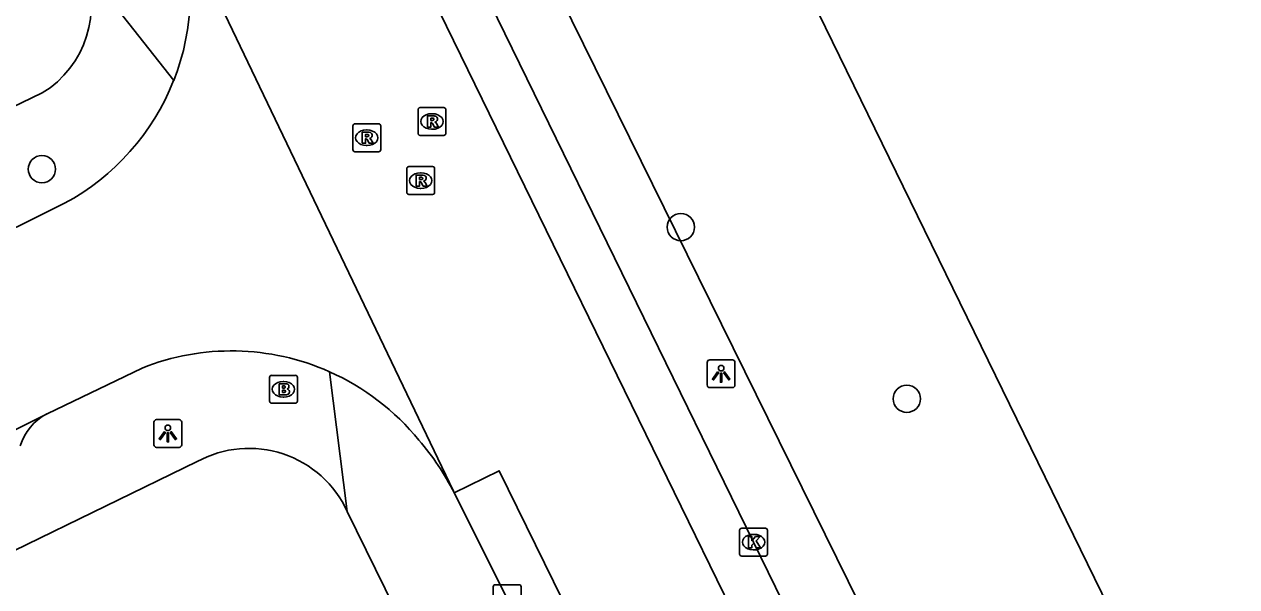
# Model space of a CAD drawing. Extents: x 160457 to 162082, y 388340 to 389736.
# Drawn here: x 161137.76 to 161181.31, y 389006.99 to 389027.19 of the extents above; entities that cross this region are included whole.
import ezdxf

# ---------------------------------------------------------------- set-up
doc = ezdxf.new("R2010")
doc.units = 0
for name, color, linetype in [('IMGEO_Boom', 7, 'Continuous'), ('IMGEO_Brandkraan', 7, 'Continuous'), ('IMGEO_Groenvoorziening', 7, 'Continuous'), ('IMGEO_Kolk', 7, 'Continuous'), ('IMGEO_Lichtpunt', 7, 'Continuous'), ('IMGEO_Rijbaan_lokaal_gesloten', 7, 'Continuous'), ('IMGEO_Rioolput', 7, 'Continuous'), ('IMGEO_Voetpad_open', 7, 'Continuous'), ('IMGEO_Waterloop', 7, 'Continuous')]:
    doc.layers.add(name, color=color, linetype=linetype)

msp = doc.modelspace()

# ---------------------------------------------------------------- linework, layer by layer
at = {"layer": 'IMGEO_Boom'}
for centre in [(161138.396, 389021.989), (161161.346, 389019.91), (161169.462, 389013.744)]:
    msp.add_circle(centre, 0.489, dxfattribs=at)
at = {"layer": 'IMGEO_Brandkraan'}
for p, q in [((161146.569, 389013.659), (161146.569, 389014.511)), ((161146.644, 389014.585), (161147.496, 389014.585)), ((161147.057, 389014.365), (161147.082, 389014.365)), ((161147.57, 389014.511), (161147.57, 389013.659)), ((161147.08, 389013.805), (161147.055, 389013.805)), ((161147.496, 389013.585), (161146.644, 389013.585))]:
    msp.add_line(p, q, dxfattribs=at)
for points in [[(161146.569, 389013.659), (161146.569, 389014.511)], [(161146.644, 389014.585), (161147.496, 389014.585)], [(161146.917, 389014.285), (161146.917, 389013.885), (161147.13, 389013.885)], [(161147.148, 389014.285), (161146.917, 389014.285)], [(161147.096, 389014.204), (161147.042, 389014.204), (161147.042, 389014.128)], [(161147.57, 389014.511), (161147.57, 389013.659)], [(161147.042, 389014.128), (161147.095, 389014.128)], [(161147.104, 389014.052), (161147.042, 389014.052), (161147.042, 389013.971)], [(161147.042, 389013.971), (161147.104, 389013.971)], [(161147.496, 389013.585), (161146.644, 389013.585)]]:
    msp.add_lwpolyline(points, dxfattribs=at)
for centre, radius, start, end in [((161146.646, 389014.509), 0.0765, 91.552, 178.448), ((161146.646, 389014.509), 0.0765, 91.552, 178.448), ((161147.097, 389014.166), 0.0379, 267.8285, 90.9355), ((161147.152, 389014.14), 0.145, 59.4692, 91.5367), ((161147.177, 389014.187), 0.0922, 285.5137, 58.1501), ((161147.494, 389014.509), 0.0765, 1.552, 88.448), ((161147.494, 389014.509), 0.0765, 1.552, 88.448), ((161147.105, 389014.011), 0.0404, 269.8759, 90.5077), ((161147.136, 389014.136), 0.251, 268.6676, 293.5347), ((161147.182, 389013.995), 0.105, 301.3115, 78.989), ((161146.646, 389013.661), 0.0765, 181.552, 268.448), ((161146.646, 389013.661), 0.0765, 181.552, 268.448), ((161147.494, 389013.661), 0.0765, 271.552, 358.448), ((161147.494, 389013.661), 0.0765, 271.552, 358.448)]:
    msp.add_arc(centre, radius, start, end, dxfattribs=at)
for centre, major_axis, ratio, start_param, end_param in [((161147.056, 389014.085), (-0.387, 0.002), 0.722429, 4.712389, 7.853982), ((161147.081, 389014.085), (-0.39, 0.002), 0.717154, 1.570796, 4.712389)]:
    msp.add_ellipse(centre, major_axis=major_axis, ratio=ratio, start_param=start_param, end_param=end_param, dxfattribs=at)
at = {"layer": 'IMGEO_Groenvoorziening'}
msp.add_lwpolyline([(161223.603, 388893.076), (161137.996, 389066.763), (161145.403, 389070.346)], dxfattribs=at)
at = {"layer": 'IMGEO_Kolk'}
for p, q in [((161163.456, 389008.168), (161163.456, 389009.02)), ((161163.531, 389009.094), (161164.383, 389009.094)), ((161164.457, 389009.02), (161164.457, 389008.168)), ((161163.944, 389008.874), (161163.969, 389008.874)), ((161164.383, 389008.094), (161163.531, 389008.094)), ((161163.967, 389008.314), (161163.942, 389008.314)), ((161154.606, 389006.14), (161154.606, 389006.992)), ((161154.681, 389007.066), (161155.533, 389007.066)), ((161155.607, 389006.992), (161155.607, 389006.14))]:
    msp.add_line(p, q, dxfattribs=at)
for points in [[(161163.456, 389008.168), (161163.456, 389009.02)], [(161163.531, 389009.094), (161164.383, 389009.094)], [(161164.457, 389009.02), (161164.457, 389008.168)], [(161163.777, 389008.794), (161163.9, 389008.794), (161163.9, 389008.643), (161164.03, 389008.794), (161164.194, 389008.794), (161164.048, 389008.643), (161164.201, 389008.394), (161164.049, 389008.394), (161163.964, 389008.558), (161163.9, 389008.491), (161163.9, 389008.394), (161163.777, 389008.394), (161163.777, 389008.794)], [(161164.383, 389008.094), (161163.531, 389008.094)], [(161154.606, 389006.14), (161154.606, 389006.992)], [(161154.681, 389007.066), (161155.533, 389007.066)], [(161155.607, 389006.992), (161155.607, 389006.14)]]:
    msp.add_lwpolyline(points, dxfattribs=at)
for centre, start, end in [((161163.533, 389009.018), 91.552, 178.448), ((161163.533, 389009.018), 91.552, 178.448), ((161164.381, 389009.018), 1.552, 88.448), ((161164.381, 389009.018), 1.552, 88.448), ((161163.533, 389008.17), 181.552, 268.448), ((161163.533, 389008.17), 181.552, 268.448), ((161164.381, 389008.17), 271.552, 358.448), ((161164.381, 389008.17), 271.552, 358.448), ((161154.683, 389006.99), 91.552, 178.448), ((161154.683, 389006.99), 91.552, 178.448), ((161155.531, 389006.99), 1.552, 88.448), ((161155.531, 389006.99), 1.552, 88.448)]:
    msp.add_arc(centre, 0.0765, start, end, dxfattribs=at)
for centre, major_axis, ratio, start_param, end_param in [((161163.943, 389008.594), (-0.387, 0.002), 0.722429, 4.712389, 7.853982), ((161163.968, 389008.594), (-0.39, 0.002), 0.717154, 1.570796, 4.712389)]:
    msp.add_ellipse(centre, major_axis=major_axis, ratio=ratio, start_param=start_param, end_param=end_param, dxfattribs=at)
at = {"layer": 'IMGEO_Lichtpunt'}
for p, q in [((161163.195, 389015.14), (161162.387, 389015.14)), ((161163.195, 389015.14), (161162.387, 389015.14)), ((161162.293, 389015.045), (161162.293, 389014.238)), ((161162.293, 389015.045), (161162.293, 389014.238)), ((161163.289, 389014.238), (161163.289, 389015.045)), ((161163.289, 389014.238), (161163.289, 389015.045)), ((161162.387, 389014.144), (161163.195, 389014.144)), ((161162.387, 389014.144), (161163.195, 389014.144)), ((161142.419, 389012.9), (161142.419, 389012.093)), ((161142.419, 389012.9), (161142.419, 389012.093)), ((161143.321, 389012.995), (161142.513, 389012.995)), ((161143.321, 389012.995), (161142.513, 389012.995)), ((161143.415, 389012.093), (161143.415, 389012.9)), ((161143.415, 389012.093), (161143.415, 389012.9)), ((161142.513, 389011.999), (161143.321, 389011.999)), ((161142.513, 389011.999), (161143.321, 389011.999))]:
    msp.add_line(p, q, dxfattribs=at)
for points in [[(161162.667, 389014.709), (161162.706, 389014.681), (161162.518, 389014.419), (161162.48, 389014.446), (161162.667, 389014.709)], [(161162.769, 389014.661), (161162.816, 389014.661), (161162.816, 389014.339), (161162.769, 389014.339), (161162.769, 389014.661)], [(161162.879, 389014.681), (161162.917, 389014.708), (161163.104, 389014.446), (161163.065, 389014.418), (161162.879, 389014.681)], [(161142.793, 389012.564), (161142.832, 389012.536), (161142.644, 389012.274), (161142.606, 389012.301), (161142.793, 389012.564)], [(161142.895, 389012.516), (161142.942, 389012.516), (161142.942, 389012.194), (161142.895, 389012.194), (161142.895, 389012.516)], [(161143.005, 389012.536), (161143.043, 389012.563), (161143.23, 389012.301), (161143.191, 389012.273), (161143.005, 389012.536)]]:
    msp.add_lwpolyline(points, dxfattribs=at)
for centre in [(161162.792, 389014.843), (161142.918, 389012.698)]:
    msp.add_circle(centre, 0.0994, dxfattribs=at)
for centre, start, end in [((161162.387, 389015.045), 90, 180), ((161162.387, 389015.045), 90, 180), ((161163.195, 389015.045), 0, 90), ((161163.195, 389015.045), 0, 90), ((161162.387, 389014.238), 180, 270), ((161162.387, 389014.238), 180, 270), ((161163.195, 389014.238), 270, 0), ((161163.195, 389014.238), 270, 360), ((161142.513, 389012.9), 90, 180), ((161142.513, 389012.9), 90, 180), ((161143.321, 389012.9), 0, 90), ((161143.321, 389012.9), 0, 90), ((161142.513, 389012.093), 180, 270), ((161142.513, 389012.093), 180, 270), ((161143.321, 389012.093), 270, 0), ((161143.321, 389012.093), 270, 360)]:
    msp.add_arc(centre, 0.0946, start, end, dxfattribs=at)
at = {"layer": 'IMGEO_Rijbaan_lokaal_gesloten'}
for points in [[(161129.137, 389075.801), (161221.187, 388887.428)], [(161222.715, 388888.168), (161213.492, 388907.038), (161209.042, 388916.186), (161204.749, 388925.006), (161197.961, 388938.898), (161188.276, 388958.764), (161178.189, 388979.412), (161171.181, 388993.802), (161168.153, 389000), (161163.956, 389008.593), (161151.348, 389034.389), (161142.537, 389052.354), (161136.286, 389065.133), (161134.42, 389068.932), (161133.166, 389071.475)], [(161143.286, 389031.068), (161153.177, 389010.421), (161153.203, 389010.364)], [(161135.529, 389018.942), (161135.758, 389019.052), (161139.21, 389020.766)], [(161141.994, 389014.845), (161138.578, 389013.198)], [(161138.578, 389013.198), (161135.944, 389011.896), (161121.422, 389004.784), (161111.63, 389000), (161103.195, 388995.879), (161098.992, 388993.792), (161078.737, 388983.883), (161063.325, 388976.332), (161056.712, 388973.064)], [(161172.23, 388971.839), (161173.701, 388972.7), (161154.823, 389011.159), (161153.203, 389010.364)], [(161153.203, 389010.364), (161155.108, 389006.566), (161155.753, 389005.441)]]:
    msp.add_lwpolyline(points, dxfattribs=at)
for centre, radius, start, end in [((161135.13, 389028.337), 8.601, 338.4171, 18.5124), ((161135.137, 389028.332), 8.592, 298.2935, 338.4298), ((161145.207, 389006.811), 8.652, 66.007, 111.7971), ((161145.208, 389006.808), 8.655, 38.9765, 66.0209), ((161145.057, 389006.266), 9.119, 26.703, 41.0266)]:
    msp.add_arc(centre, radius, start, end, dxfattribs=at)
at = {"layer": 'IMGEO_Rioolput'}
for p, q in [((161151.98, 389024.202), (161152.832, 389024.202)), ((161151.905, 389023.276), (161151.905, 389024.128)), ((161152.393, 389023.982), (161152.418, 389023.982)), ((161152.906, 389024.128), (161152.906, 389023.276)), ((161149.562, 389022.692), (161149.562, 389023.544)), ((161149.637, 389023.618), (161150.489, 389023.618)), ((161150.05, 389023.398), (161150.075, 389023.398)), ((161150.563, 389023.544), (161150.563, 389022.692)), ((161152.416, 389023.422), (161152.391, 389023.422)), ((161152.832, 389023.202), (161151.98, 389023.202)), ((161150.489, 389022.618), (161149.637, 389022.618)), ((161150.073, 389022.838), (161150.048, 389022.838)), ((161151.575, 389022.08), (161152.427, 389022.08)), ((161151.5, 389021.154), (161151.5, 389022.006)), ((161151.988, 389021.86), (161152.013, 389021.86)), ((161152.501, 389022.006), (161152.501, 389021.154)), ((161152.011, 389021.3), (161151.986, 389021.3)), ((161152.427, 389021.08), (161151.575, 389021.08))]:
    msp.add_line(p, q, dxfattribs=at)
for points in [[(161151.98, 389024.202), (161152.832, 389024.202)], [(161151.905, 389023.276), (161151.905, 389024.128)], [(161152.494, 389023.9), (161152.242, 389023.902), (161152.242, 389023.502)], [(161152.42, 389023.821), (161152.366, 389023.821), (161152.366, 389023.74)], [(161152.906, 389024.128), (161152.906, 389023.276)], [(161149.562, 389022.692), (161149.562, 389023.544)], [(161149.637, 389023.618), (161150.489, 389023.618)], [(161150.563, 389023.544), (161150.563, 389022.692)], [(161152.242, 389023.502), (161152.366, 389023.502), (161152.366, 389023.664), (161152.377, 389023.664)], [(161152.366, 389023.74), (161152.418, 389023.74)], [(161152.424, 389023.635), (161152.495, 389023.502), (161152.635, 389023.502), (161152.57, 389023.628)], [(161150.151, 389023.316), (161149.899, 389023.318), (161149.899, 389022.918)], [(161149.899, 389022.918), (161150.023, 389022.918), (161150.023, 389023.08), (161150.034, 389023.08)], [(161150.077, 389023.237), (161150.023, 389023.237), (161150.023, 389023.156)], [(161150.023, 389023.156), (161150.075, 389023.156)], [(161150.081, 389023.051), (161150.152, 389022.918), (161150.292, 389022.918), (161150.227, 389023.044)], [(161152.832, 389023.202), (161151.98, 389023.202)], [(161150.489, 389022.618), (161149.637, 389022.618)], [(161151.575, 389022.08), (161152.427, 389022.08)], [(161151.5, 389021.154), (161151.5, 389022.006)], [(161152.089, 389021.778), (161151.837, 389021.78), (161151.837, 389021.38)], [(161152.015, 389021.699), (161151.961, 389021.699), (161151.961, 389021.618)], [(161151.961, 389021.618), (161152.013, 389021.618)], [(161152.501, 389022.006), (161152.501, 389021.154)], [(161151.837, 389021.38), (161151.961, 389021.38), (161151.961, 389021.542), (161151.972, 389021.542)], [(161152.019, 389021.513), (161152.09, 389021.38), (161152.23, 389021.38), (161152.165, 389021.506)], [(161152.427, 389021.08), (161151.575, 389021.08)]]:
    msp.add_lwpolyline(points, dxfattribs=at)
for centre, radius, start, end in [((161151.982, 389024.126), 0.0765, 91.552, 178.448), ((161151.982, 389024.126), 0.0765, 91.552, 178.448), ((161152.83, 389024.126), 0.0765, 1.552, 88.448), ((161152.83, 389024.126), 0.0765, 1.552, 88.448), ((161152.426, 389023.725), 0.0964, 77.0061, 93.1865), ((161152.44, 389023.782), 0.0378, 276.6634, 79.6772), ((161152.493, 389023.79), 0.109, 350.3612, 89.416), ((161152.491, 389023.79), 0.112, 277.5842, 350.9817), ((161149.639, 389023.542), 0.0765, 91.552, 178.448), ((161149.639, 389023.542), 0.0765, 91.552, 178.448), ((161150.487, 389023.542), 0.0765, 1.552, 88.448), ((161150.487, 389023.542), 0.0765, 1.552, 88.448), ((161152.376, 389023.611), 0.0533, 26.0293, 88.6989), ((161152.402, 389023.929), 0.19, 274.7715, 282.9687), ((161152.475, 389023.575), 0.108, 29.5134, 73.7905), ((161150.033, 389023.027), 0.0533, 26.0293, 88.6989), ((161150.059, 389023.345), 0.19, 274.7715, 282.9687), ((161150.083, 389023.141), 0.0964, 77.0061, 93.1865), ((161150.097, 389023.198), 0.0378, 276.6634, 79.6772), ((161150.15, 389023.206), 0.109, 350.3612, 89.416), ((161150.148, 389023.206), 0.112, 277.5842, 350.9817), ((161150.132, 389022.991), 0.108, 29.5134, 73.7905), ((161151.982, 389023.278), 0.0765, 181.552, 268.448), ((161151.982, 389023.278), 0.0765, 181.552, 268.448), ((161152.83, 389023.278), 0.0765, 271.552, 358.448), ((161152.83, 389023.278), 0.0765, 271.552, 358.448), ((161149.639, 389022.694), 0.0765, 181.552, 268.448), ((161149.639, 389022.694), 0.0765, 181.552, 268.448), ((161150.487, 389022.694), 0.0765, 271.552, 358.448), ((161150.487, 389022.694), 0.0765, 271.552, 358.448), ((161151.577, 389022.004), 0.0765, 91.552, 178.448), ((161151.577, 389022.004), 0.0765, 91.552, 178.448), ((161152.425, 389022.004), 0.0765, 1.552, 88.448), ((161152.425, 389022.004), 0.0765, 1.552, 88.448), ((161151.997, 389021.807), 0.19, 274.7715, 282.9687), ((161152.021, 389021.603), 0.0964, 77.0061, 93.1865), ((161152.035, 389021.66), 0.0378, 276.6634, 79.6772), ((161152.088, 389021.668), 0.109, 350.3612, 89.416), ((161152.086, 389021.668), 0.112, 277.5842, 350.9817), ((161151.577, 389021.156), 0.0765, 181.552, 268.448), ((161151.577, 389021.156), 0.0765, 181.552, 268.448), ((161151.971, 389021.489), 0.0533, 26.0293, 88.6989), ((161152.07, 389021.453), 0.108, 29.5134, 73.7905), ((161152.425, 389021.156), 0.0765, 271.552, 358.448), ((161152.425, 389021.156), 0.0765, 271.552, 358.448)]:
    msp.add_arc(centre, radius, start, end, dxfattribs=at)
for centre, major_axis, ratio, start_param, end_param in [((161152.392, 389023.702), (-0.387, 0.002), 0.722429, 4.712389, 7.853982), ((161152.417, 389023.702), (-0.39, 0.002), 0.717154, 1.570796, 4.712389), ((161150.049, 389023.118), (-0.387, 0.002), 0.722429, 4.712389, 7.853982), ((161150.074, 389023.118), (-0.39, 0.002), 0.717154, 1.570796, 4.712389), ((161151.987, 389021.58), (-0.387, 0.002), 0.722429, 4.712389, 7.853982), ((161152.012, 389021.58), (-0.39, 0.002), 0.717154, 1.570796, 4.712389)]:
    msp.add_ellipse(centre, major_axis=major_axis, ratio=ratio, start_param=start_param, end_param=end_param, dxfattribs=at)
at = {"layer": 'IMGEO_Voetpad_open'}
for points in [[(161143.128, 389025.173), (161139.851, 389029.343)], [(161116.889, 389014.152), (161119.59, 389015.506), (161131.116, 389021.211), (161138.404, 389024.726)], [(161148.725, 389014.716), (161149.363, 389009.695)], [(161143.973, 389011.486), (161137.381, 389008.282), (161126.044, 389002.757), (161090.497, 388985.395)], [(161169.471, 388968.793), (161154.129, 389000), (161149.363, 389009.695)]]:
    msp.add_lwpolyline(points, dxfattribs=at)
for centre, radius, start, end in [((161136.51, 389027.855), 3.658, 301.1897, 24.0076), ((161139.46, 389011.476), 1.935, 117.1362, 162.625), ((161145.836, 389008.086), 3.877, 24.5263, 118.7123)]:
    msp.add_arc(centre, radius, start, end, dxfattribs=at)
at = {"layer": 'IMGEO_Waterloop'}
msp.add_lwpolyline([(161145.403, 389070.346), (161179.775, 389000), (161230.305, 388896.583), (161230.476, 388896.256), (161230.616, 388895.915), (161230.727, 388895.563), (161230.805, 388895.202), (161230.851, 388894.836), (161230.865, 388894.467), (161230.846, 388894.099), (161230.794, 388893.733), (161230.711, 388893.374), (161230.595, 388893.023), (161230.449, 388892.684), (161230.274, 388892.36), (161230.071, 388892.052), (161229.841, 388891.763), (161229.586, 388891.496), (161229.309, 388891.252), (161229.012, 388891.034)], dxfattribs=at)

doc.saveas('drawing.dxf')
